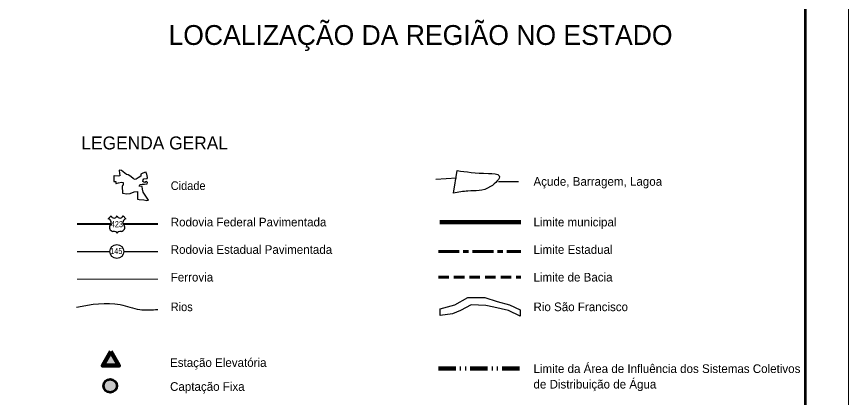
# Model space of a CAD drawing. Extents: x 553962 to 842807, y 8883888 to 9032388.
# Drawn here: x 794746 to 842807, y 8980977 to 9002980 of the extents above; entities that cross this region are included whole.
import ezdxf
from ezdxf.enums import TextEntityAlignment as Align

# ---------------------------------------------------------------- set-up
doc = ezdxf.new("R2010")
doc.units = 0
doc.header["$LTSCALE"] = 200
for name, pattern in [('DASH_DOUBLE_DOT', [9.2, 5, -1.2, 0.3, -1.2, 0.3, -1.2]), ('LONG_DASH_SHORT_DASH', [9.9, 6, -1.2, 1.5, -1.2]), ('MEDIUM_DASHED', [4.5, 3, -1.5])]:
    doc.linetypes.add(name, pattern=pattern)
for name, color, linetype, lineweight in [('1', 7, 'Continuous', 13), ('3', 7, 'Continuous', 13), ('5', 7, 'Continuous', 25)]:
    doc.layers.add(name, color=color, linetype=linetype, lineweight=lineweight)

msp = doc.modelspace()

# ---------------------------------------------------------------- hatches: boundary and pattern name
at = {"layer": '5'}
for points in [[(800187.2, 8983624.1), (800653.3, 8982816.7), (799721.1, 8982816.7)], [(800538.3, 8981645.8, 1), (799774, 8981645.8, 1)]]:
    msp.add_hatch(color=256, dxfattribs=at).paths.add_polyline_path(points)

# ---------------------------------------------------------------- linework, layer by layer
at = {"layer": '3'}
msp.add_lwpolyline([(842807.3, 9032387.8), (842807.3, 8883887.8), (553961.7, 8883887.8), (553961.7, 9032387.8)], close=True, dxfattribs=at)
at = {"layer": '3', "lineweight": 53}
msp.add_lwpolyline([(840307.3, 9029887.8), (840307.3, 8886387.8), (560211.7, 8886387.8), (560211.7, 9029887.8)], close=True, dxfattribs=at)
at = {"layer": '5'}
for p, q in [((819986.1, 8992776.4), (820196.5, 8994082.1)), ((818972.7, 8993595.9), (820154.4, 8993661.6)), ((800040.9, 8991302.8), (800200.8, 8991462.7)), ((800900.1, 8991462.7), (801060.1, 8991302.8)), ((798245.8, 8989401.1), (800130.9, 8989401.1)), ((800938.3, 8989401.1), (802911.7, 8989401.1))]:
    msp.add_line(p, q, dxfattribs=at)
at = {"layer": '5', "lineweight": 40}
for p, q in [((798245.8, 8991003.6), (800200.4, 8991003.6)), ((800907.4, 8991003.6), (802911.7, 8991003.6))]:
    msp.add_line(p, q, dxfattribs=at)
at = {"layer": '5', "lineweight": 90}
msp.add_line((819206.8, 8991106.8), (823872.7, 8991106.8), dxfattribs=at)
at = {"layer": '5', "linetype": 'LONG_DASH_SHORT_DASH', "lineweight": 60}
msp.add_line((819116.2, 8989403.7), (823872.7, 8989403.7), dxfattribs=at)
at = {"layer": '5', "lineweight": 13}
msp.add_line((798245.8, 8987802.6), (802911.7, 8987802.6), dxfattribs=at)
at = {"layer": '5', "linetype": 'MEDIUM_DASHED', "lineweight": 60}
msp.add_line((819116.2, 8987922.7), (823872.7, 8987922.7), dxfattribs=at)
at = {"layer": '5', "linetype": 'DASH_DOUBLE_DOT', "lineweight": 106}
msp.add_line((819116.2, 8982635.8), (823872.7, 8982635.8), dxfattribs=at)
at = {"layer": '5'}
for points in [[(800804.6, 8994086.8), (800688.6, 8994097.7), (800673.2, 8994088.4), (800715.8, 8993783), (800616.9, 8993769.6), (800382.9, 8993785.8), (800364.5, 8993773.6), (800353.2, 8993693.2), (800358.3, 8993553.6), (800358.2, 8993556.7)], [(802050.1, 8992838.1), (802022.3, 8993007.8), (802003.4, 8993158.6), (801833.8, 8993177.4), (801852.7, 8993224.5), (801866.8, 8993266.9), (801880.9, 8993281.1), (801994, 8993299.9), (802135.3, 8993290.5), (802295.5, 8993318.7), (802305, 8993403.5), (802243.7, 8993455.3), (802144.8, 8993394.1), (802088.2, 8993422.4), (802036.4, 8993455.4), (802055.2, 8993549.6), (802102.3, 8993615.6), (802281.4, 8993625), (802314.3, 8993676.8), (802267.2, 8993884.1), (802253, 8993898.2), (802224.8, 8993983.1), (802140, 8993973.7), (801993.9, 8993912.4), (801913.8, 8993870), (801918.5, 8993761.7), (801777.2, 8993667.5), (801654.7, 8993582.7), (801588.7, 8993573.2), (801508.6, 8993615.7), (801339, 8993738.2), (801188.2, 8993832.5), (801089.2, 8993865.5), (800804.6, 8994086.8)], [(800358.2, 8993556.7), (800363.7, 8993460), (800472.5, 8993445.4), (800487.6, 8993422.1), (800487.7, 8993338.7), (800497.9, 8993328.5), (800633.4, 8993378.2), (800813.6, 8993412.6), (800906.6, 8993401.2), (800901.1, 8993347.7), (800911.2, 8993278), (800903.4, 8993248.9), (800862.8, 8993226.4), (800850.2, 8993179.5), (800862.8, 8992782.3), (800872.9, 8992772), (801118.8, 8992730.3), (801309.1, 8992755.7), (801546.5, 8992852.4), (801721.6, 8992882.9), (801730.9, 8992859.6), (801721.8, 8992556.9), (801736.4, 8992435.2), (801830.8, 8992414.6), (802099.9, 8992398.9), (802276.6, 8992360.3), (802368.9, 8992380.7), (802050.1, 8992838.1)]]:
    msp.add_lwpolyline(points, dxfattribs=at)
msp.add_lwpolyline([(819221.3, 8986090.7), (820068.5, 8986326.2), (820821.7, 8986750), (821810.1, 8986750), (822516.2, 8986514.6), (823222.2, 8986326.2), (823834.1, 8986043.6), (823834.1, 8985666.9), (823175.1, 8985996.5), (822327.9, 8986184.9), (821857.2, 8986279.1), (821009.9, 8986326.2), (820398, 8985996.5), (819927.3, 8985808.2), (819221.3, 8985714)], close=True, dxfattribs=at)
at = {"layer": '5', "lineweight": 90}
msp.add_lwpolyline([(800187.2, 8983624.1), (800653.3, 8982816.7), (799721.1, 8982816.7)], close=True, dxfattribs=at)
at = {"layer": '5'}
msp.add_circle((800537.1, 8989406.8), 401.3, dxfattribs=at)
at = {"layer": '5', "lineweight": 53}
msp.add_circle((800156.2, 8981645.8), 382.2, dxfattribs=at)
at = {"layer": '5'}
for centre, radius, start, end in [((800375.6, 8991529.6), 187.2, 200.95927, 339.04073), ((800725.3, 8991529.6), 187.2, 200.95927, 339.04073), ((799978.8, 8991080.9), 230.3, 317.5721, 74.36886), ((800332.3, 8990795.8), 224.7, 144.73733, 264.65778), ((800768.6, 8990795.8), 224.7, 275.34222, 35.26267), ((801122.1, 8991080.9), 230.3, 105.62774, 222.4279), ((800310.4, 8989982.3), 589.7, 72.89371, 89.90057), ((800456.1, 8990455.7), 94.4, 357.69345, 72.92955), ((800644.8, 8990455.7), 94.4, 107.07045, 182.30655), ((800790.6, 8989982.3), 589.7, 90.09943, 107.10629)]:
    msp.add_arc(centre, radius, start, end, dxfattribs=at)
for points in [[(820196.5, 8994082.1), (822005.7, 8993913.7), (822636.8, 8993787.3), (822131.9, 8993155.5), (820827.6, 8992902.7), (819986.1, 8992776.4)], [(822597.1, 8993455.8), (822616.6, 8993455.6), (823737.8, 8993455.6)], [(798211.9, 8986197.8), (800734.6, 8986338.1), (801855.8, 8986057.5), (802911.7, 8986057.5)]]:
    msp.add_spline(points, degree=3, dxfattribs=at)

# ---------------------------------------------------------------- texts
at = {"layer": '1'}
msp.add_text('LOCALIZAÇÃO DA REGIÃO NO ESTADO', height=1146, dxfattribs=at).set_placement((803523.4, 9001345))
msp.add_text('LOCALIZAÇÃO DA REGIÃO NO ESTADO', height=1146, dxfattribs=at).set_placement((803523.4, 9001345))
at = {"layer": '5'}
for s, height, p in [('LEGENDA GERAL', 750, (798487.2, 8995304)), ('Açude, Barragem, Lagoa', 500, (824612.1, 8993205.3)), ('Rodovia Federal Pavimentada', 500, (803651.1, 8990856.8)), ('Limite municipal', 500, (824612.1, 8990856.8)), ('Rodovia Estadual Pavimentada', 500, (803651.1, 8989271.2)), ('Limite Estadual', 500, (824612.1, 8989271.2)), ('Ferrovia', 500, (803651.1, 8987672.7)), ('Limite de Bacia', 500, (824612.1, 8987672.7)), ('Rio São Francisco', 500, (824612.1, 8985958.5)), ('Estação Elevatória', 500, (803611.3, 8982738.5)), ('Limite da Área de Influência dos Sistemas Coletivos', 500, (824612.1, 8982385.8)), ('Captação Fixa', 500, (803611.3, 8981353.2)), ('de Distribuição de Água', 500, (824612.1, 8981488.1))]:
    msp.add_text(s, height=height, dxfattribs=at).set_placement(p)
at = {"layer": '5', "width": 0.95}
for s, p in [('Cidade', (803651.1, 8992960.9)), ('Rios', (803651.1, 8985958.5))]:
    msp.add_text(s, height=500, dxfattribs=at).set_placement(p)
at = {"layer": '5', "width": 0.75}
for s, p in [('423', (800540.2, 8990811.2)), ('145', (800506.9, 8989258))]:
    msp.add_text(s, height=350, dxfattribs=at).set_placement(p, align=Align.CENTER)

doc.saveas('drawing.dxf')
